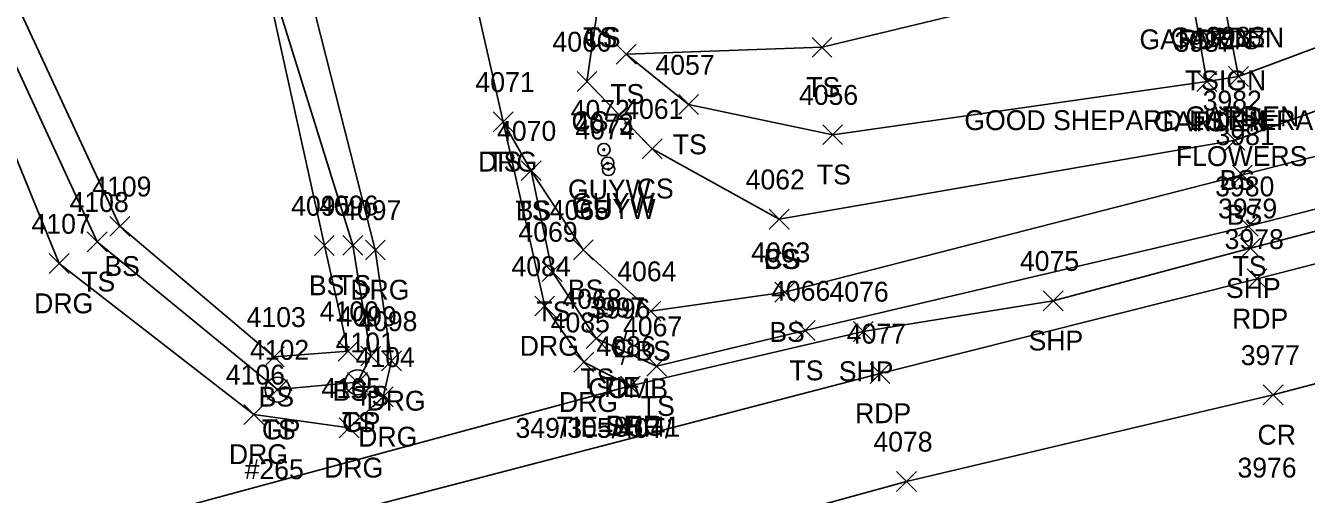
# Model space of a CAD drawing. Extents: x 1520648 to 1523413, y 732854 to 735518.
# Drawn here: x 1520972.7 to 1521101.5, y 733495.5 to 733542.6 of the extents above; entities that cross this region are included whole.
import ezdxf

# ---------------------------------------------------------------- set-up
doc = ezdxf.new("R2010")
doc.units = 0
for name, color, linetype in [('C_A', 7, 'Continuous'), ('C_C', 7, 'Continuous'), ('C_I', 7, 'Continuous'), ('CBP', 7, 'Continuous'), ('L_A', 7, 'Continuous'), ('L_C', 7, 'Continuous'), ('L_I', 7, 'Continuous'), ('L_TIC', 7, 'Continuous'), ('LAPB', 7, 'Continuous'), ('LELB', 7, 'Continuous'), ('P_A', 7, 'Continuous'), ('P_I', 7, 'Continuous'), ('P_TIC', 7, 'Continuous'), ('PET', 7, 'Continuous'), ('PRC', 7, 'Continuous'), ('PSP', 7, 'Continuous'), ('R_A', 7, 'Continuous'), ('R_C', 7, 'Continuous'), ('R_I', 7, 'Continuous'), ('R_TIC', 7, 'Continuous'), ('RDG', 7, 'Continuous'), ('RGP', 7, 'Continuous'), ('S_A', 7, 'Continuous'), ('S_C', 7, 'Continuous'), ('SSGN', 7, 'Continuous'), ('U_A', 7, 'Continuous'), ('U_C', 7, 'Continuous'), ('U_I', 7, 'Continuous'), ('UP', 7, 'Continuous'), ('UPGW', 7, 'Continuous')]:
    doc.layers.add(name, color=color, linetype=linetype)

msp = doc.modelspace()

# ---------------------------------------------------------------- linework, layer by layer
at = {"layer": 'CBP'}
for radius in [0.625, 0.0833]:
    msp.add_circle((1521032.31, 733510.3), radius, dxfattribs=at)
at = {"layer": 'L_TIC'}
for points in [[(1521051.78, 733539.46), (1521053.78, 733541.46)], [(1521053.78, 733539.46), (1521051.78, 733541.46)], [(1521032.08, 733538.76), (1521034.08, 733540.76)], [(1521034.08, 733538.76), (1521032.08, 733540.76)], [(1521032.08, 733538.76), (1521034.08, 733540.76)], [(1521034.08, 733538.76), (1521032.08, 733540.76)], [(1521028.15, 733536.02), (1521030.15, 733538.02)], [(1521030.15, 733536.02), (1521028.15, 733538.02)], [(1521090.46, 733536.01), (1521092.46, 733538.01)], [(1521092.46, 733536.01), (1521090.46, 733538.01)], [(1521090.46, 733536.01), (1521092.46, 733538.01)], [(1521092.46, 733536.01), (1521090.46, 733538.01)], [(1521090.46, 733536.01), (1521092.46, 733538.01)], [(1521092.46, 733536.01), (1521090.46, 733538.01)], [(1521093.65, 733536.52), (1521095.65, 733538.52)], [(1521095.65, 733536.52), (1521093.65, 733538.52)], [(1521093.65, 733536.52), (1521095.65, 733538.52)], [(1521095.65, 733536.52), (1521093.65, 733538.52)], [(1521093.65, 733536.52), (1521095.65, 733538.52)], [(1521095.65, 733536.52), (1521093.65, 733538.52)], [(1521038.37, 733533.7), (1521040.37, 733535.7)], [(1521040.37, 733533.7), (1521038.37, 733535.7)], [(1521019.72, 733531.96), (1521021.72, 733533.96)], [(1521021.72, 733531.96), (1521019.72, 733533.96)], [(1521052.85, 733530.67), (1521054.85, 733532.67)], [(1521054.85, 733530.67), (1521052.85, 733532.67)], [(1521034.71, 733529.26), (1521036.71, 733531.26)], [(1521036.71, 733529.26), (1521034.71, 733531.26)], [(1521093.3, 733530.11), (1521095.3, 733532.11)], [(1521095.3, 733530.11), (1521093.3, 733532.11)], [(1521022.54, 733527.05), (1521024.54, 733529.05)], [(1521024.54, 733527.05), (1521022.54, 733529.05)], [(1521022.54, 733527.05), (1521024.54, 733529.05)], [(1521024.54, 733527.05), (1521022.54, 733529.05)], [(1521094.03, 733526.62), (1521096.03, 733528.62)], [(1521096.03, 733526.62), (1521094.03, 733528.62)], [(1520981.19, 733521.46), (1520983.19, 733523.46)], [(1520983.19, 733521.46), (1520981.19, 733523.46)], [(1521047.48, 733522.17), (1521049.48, 733524.17)], [(1521049.48, 733522.17), (1521047.48, 733524.17)], [(1521047.48, 733522.17), (1521049.48, 733524.17)], [(1521049.48, 733522.17), (1521047.48, 733524.17)], [(1521094.64, 733521.47), (1521096.64, 733523.47)], [(1521096.64, 733521.47), (1521094.64, 733523.47)], [(1520978.9, 733519.9), (1520980.9, 733521.9)], [(1520980.9, 733519.9), (1520978.9, 733521.9)], [(1521001.75, 733519.52), (1521003.75, 733521.52)], [(1521003.75, 733519.52), (1521001.75, 733521.52)], [(1521004.62, 733519.55), (1521006.62, 733521.55)], [(1521006.62, 733519.55), (1521004.62, 733521.55)], [(1521027.78, 733519.1), (1521029.78, 733521.1)], [(1521029.78, 733519.1), (1521027.78, 733521.1)], [(1521024.66, 733516.9), (1521026.66, 733518.9)], [(1521026.66, 733516.9), (1521024.66, 733518.9)], [(1521048.04, 733514.84), (1521050.04, 733516.84)], [(1521050.04, 733514.84), (1521048.04, 733516.84)], [(1521034.57, 733512.93), (1521036.57, 733514.93)], [(1521036.57, 733512.93), (1521034.57, 733514.93)], [(1521029.07, 733510.16), (1521031.07, 733512.16)], [(1521031.07, 733510.16), (1521029.07, 733512.16)], [(1521050.1, 733510.97), (1521052.1, 733512.97)], [(1521052.1, 733510.97), (1521050.1, 733512.97)], [(1521004.13, 733508.91), (1521006.13, 733510.91)], [(1521006.13, 733508.91), (1521004.13, 733510.91)], [(1520996.7, 733508.33), (1520998.7, 733510.33)], [(1520998.7, 733508.33), (1520996.7, 733510.33)], [(1521006.43, 733508.41), (1521008.43, 733510.41)], [(1521008.43, 733508.41), (1521006.43, 733510.41)], [(1521035.15, 733507.39), (1521037.15, 733509.39)], [(1521037.15, 733507.39), (1521035.15, 733509.39)], [(1520997.04, 733505.03), (1520999.04, 733507.03)], [(1520999.04, 733505.03), (1520997.04, 733507.03)], [(1521005.08, 733505.77), (1521007.08, 733507.77)], [(1521007.08, 733505.77), (1521005.08, 733507.77)]]:
    msp.add_lwpolyline(points, dxfattribs=at)
at = {"layer": 'LAPB'}
for points in [[(1521094.65, 733537.52), (1521093.12, 733545.45), (1521090.02, 733545.26), (1521091.46, 733537.01)], [(1521094.65, 733537.52), (1521091.46, 733537.01)]]:
    msp.add_lwpolyline(points, dxfattribs=at)
at = {"layer": 'LELB'}
for points in [[(1521391.43, 733715.08), (1521395.91, 733684.5), (1521401.54, 733667.87), (1521402.17, 733661.87), (1521404.53, 733642.09), (1521399.77, 733626.22), (1521393.85, 733615.3), (1521389.77, 733604.49), (1521375.57, 733598.87), (1521346.27, 733591.74), (1521295.03, 733576.88), (1521253.17, 733566.96), (1521225.68, 733561.04), (1521193.61, 733550.49), (1521146.45, 733540.58), (1521095.03, 733527.62), (1521049.04, 733515.84), (1521035.57, 733513.93), (1521028.78, 733520.1), (1521023.54, 733528.05)], [(1521408.35, 733642.84), (1521405.18, 733625.46), (1521399.57, 733613.48), (1521391.63, 733601.72), (1521376.47, 733596.39), (1521348.79, 733589.01), (1521295.73, 733574.6), (1521253.19, 733562.87), (1521227.3, 733556.06), (1521194.61, 733547.59), (1521147.2, 733535.61), (1521095.64, 733522.47), (1521051.1, 733511.97), (1521036.15, 733508.39), (1521030.07, 733511.16), (1521025.66, 733517.9), (1521023.54, 733528.05), (1521020.72, 733532.96)], [(1521399.77, 733626.22), (1521380.58, 733619.54), (1521369.47, 733614.32), (1521340.24, 733608.92), (1521290.49, 733592.57), (1521261.52, 733586.86), (1521251.75, 733576.61), (1521246.79, 733575.04), (1521223.74, 733567.11), (1521190.26, 733560.78), (1521150.76, 733551.63), (1521094.3, 733531.11), (1521048.48, 733523.17)], [(1520984.16, 733612.23), (1520990.45, 733581.51), (1520995.82, 733551.99), (1521002.75, 733520.52), (1521005.13, 733509.91), (1520997.7, 733509.33), (1520982.19, 733522.46), (1520968.43, 733552.13), (1520959.47, 733580.95), (1520944.44, 733617.87)], [(1521184.69, 733616.71), (1521192.78, 733602.41), (1521217.37, 733589.73), (1521184.88, 733578.98), (1521162.14, 733580.83), (1521142.48, 733583.05), (1521128.66, 733582.98), (1521087.89, 733569.72), (1521053.9, 733563.3), (1521052.17, 733564.55), (1521030.36, 733545.47), (1521029.15, 733537.02), (1521035.71, 733530.26), (1521048.48, 733523.17)], [(1520977, 733609.36), (1520985.13, 733581.2), (1520995.82, 733551.99), (1521005.62, 733520.55), (1521007.43, 733509.41), (1521006.08, 733506.77), (1520998.04, 733506.03), (1520979.9, 733520.9), (1520965.8, 733551.46), (1520956.55, 733579.96), (1520941.73, 733616.02)], [(1521241.13, 733597.19), (1521234.23, 733586.56), (1521217.23, 733579.69), (1521187.04, 733571.88), (1521147.88, 733564.16), (1521091.99, 733549.92), (1521052.78, 733540.46), (1521033.08, 733539.76)], [(1521238.13, 733579.72), (1521219.98, 733574.47), (1521188.31, 733567.8), (1521149.2, 733557.89), (1521094.65, 733537.52)], [(1521091.46, 733537.01), (1521053.85, 733531.67), (1521039.37, 733534.7), (1521033.08, 733539.76)]]:
    msp.add_lwpolyline(points, dxfattribs=at)
at = {"layer": 'P_TIC'}
for points in [[(1521094.86, 733519.25), (1521096.86, 733521.25)], [(1521096.86, 733519.25), (1521094.86, 733521.25)], [(1521095.51, 733516.17), (1521097.51, 733518.17)], [(1521097.51, 733516.17), (1521095.51, 733518.17)], [(1521075.01, 733513.97), (1521077.01, 733515.97)], [(1521077.01, 733513.97), (1521075.01, 733515.97)], [(1521055.93, 733510.88), (1521057.93, 733512.88)], [(1521057.93, 733510.88), (1521055.93, 733512.88)], [(1521057.61, 733506.66), (1521059.61, 733508.66)], [(1521059.61, 733506.66), (1521057.61, 733508.66)], [(1521032.51, 733505.4), (1521034.51, 733507.4)], [(1521034.51, 733505.4), (1521032.51, 733507.4)], [(1521097.13, 733504.5), (1521099.13, 733506.5)], [(1521099.13, 733504.5), (1521097.13, 733506.5)], [(1521060.28, 733495.8), (1521062.28, 733497.8)], [(1521062.28, 733495.8), (1521060.28, 733497.8)]]:
    msp.add_lwpolyline(points, dxfattribs=at)
at = {"layer": 'PET'}
msp.add_lwpolyline([(1521359.51, 733585.39), (1521298.08, 733569.34), (1521228.86, 733551.45), (1521196.2, 733542.53), (1521147.39, 733530.28), (1521096.51, 733517.17), (1521058.61, 733507.66), (1520970.9, 733484.81), (1520924.79, 733472.7), (1520867.06, 733456.98), (1520832.23, 733448.09), (1520775.63, 733432.52), (1520733.45, 733421.44), (1520673.24, 733405.46)], dxfattribs=at)
at = {"layer": 'PRC'}
msp.add_lwpolyline([(1521363.3, 733574.52), (1521301.52, 733558.53), (1521239.8, 733542.16), (1521200.1, 733531.63), (1521149.34, 733518.97), (1521098.13, 733505.5), (1521061.28, 733496.8), (1521014.81, 733484.07), (1520973.92, 733473.61), (1520928.9, 733461.35), (1520870.34, 733445.92), (1520824.04, 733433.72), (1520778.39, 733421.36), (1520737.02, 733410.36), (1520676.97, 733394.51)], dxfattribs=at)
at = {"layer": 'PSP'}
msp.add_lwpolyline([(1521358.34, 733588.53), (1521296.5, 733572.12), (1521227.74, 733554.37), (1521195.21, 733545.64), (1521147.51, 733533.73), (1521095.86, 733520.25), (1521076.01, 733514.97), (1521056.93, 733511.88), (1521033.51, 733506.4), (1520966.21, 733488.2), (1520925.69, 733476.27), (1520866.08, 733460.02), (1520832.2, 733451.33), (1520773.75, 733436.48), (1520732.76, 733424.74), (1520671.96, 733408.83)], dxfattribs=at)
at = {"layer": 'R_TIC'}
for points in [[(1521019.72, 733531.96), (1521021.72, 733533.96)], [(1521021.72, 733531.96), (1521019.72, 733533.96)], [(1521006.87, 733519.08), (1521008.87, 733521.08)], [(1521008.87, 733519.08), (1521006.87, 733521.08)], [(1520975.08, 733517.71), (1520977.08, 733519.71)], [(1520977.08, 733517.71), (1520975.08, 733519.71)], [(1521023.9, 733513.44), (1521025.9, 733515.44)], [(1521025.9, 733513.44), (1521023.9, 733515.44)], [(1521008.49, 733507.92), (1521010.49, 733509.92)], [(1521010.49, 733507.92), (1521008.49, 733509.92)], [(1521027.84, 733507.79), (1521029.84, 733509.79)], [(1521029.84, 733507.79), (1521027.84, 733509.79)], [(1521032.51, 733505.4), (1521034.51, 733507.4)], [(1521034.51, 733505.4), (1521032.51, 733507.4)], [(1521007.66, 733504.3), (1521009.66, 733506.3)], [(1521009.66, 733504.3), (1521007.66, 733506.3)], [(1520994.66, 733502.54), (1520996.66, 733504.54)], [(1520996.66, 733502.54), (1520994.66, 733504.54)], [(1521004.24, 733501.19), (1521006.24, 733503.19)], [(1521006.24, 733501.19), (1521004.24, 733503.19)]]:
    msp.add_lwpolyline(points, dxfattribs=at)
at = {"layer": 'RDG'}
for points in [[(1521164.5, 733665.59), (1521155.69, 733642.35), (1521149.29, 733632.7), (1521114.87, 733615.3), (1521078.64, 733607.53), (1521055.97, 733615.86), (1521046.92, 733621.8), (1521040.38, 733638.13), (1521033.57, 733661.35), (1521025.51, 733667.13), (1521014.67, 733664.08), (1521006.2, 733655.99), (1521001.37, 733646.5), (1520999.99, 733622.25), (1521006.78, 733594.32), (1521020.72, 733532.96), (1521024.9, 733514.44), (1521028.84, 733508.79), (1521033.51, 733506.4)], [(1520985.93, 733613.13), (1520993.15, 733580.77), (1520999.41, 733553.35), (1521007.87, 733520.08), (1521009.49, 733508.92), (1521008.66, 733505.3), (1521005.24, 733502.19), (1520995.66, 733503.54), (1520976.08, 733518.71), (1520962.7, 733551.6), (1520953.58, 733579.23), (1520938.48, 733614.13)]]:
    msp.add_lwpolyline(points, dxfattribs=at)
at = {"layer": 'RGP'}
for p, q in [((1521006.08, 733506.77), (1521006.08, 733506.77)), ((1520998.04, 733506.03), (1520998.04, 733506.03))]:
    msp.add_line(p, q, dxfattribs=at)
for centre, radius in [((1521006.08, 733506.77), 1.25), ((1520998.04, 733506.03), 1.25), ((1521006.08, 733506.77), 0.0833), ((1520998.04, 733506.03), 0.0833)]:
    msp.add_circle(centre, radius, dxfattribs=at)
at = {"layer": 'SSGN'}
for p, q in [((1521089.06, 733542.05), (1521097.66, 733542.05)), ((1521093.08, 733541.14), (1521093.08, 733541.14))]:
    msp.add_line(p, q, dxfattribs=at)
for centre in [(1521090.72, 733541.21), (1521095.94, 733541.14)]:
    msp.add_circle(centre, 0.833, dxfattribs=at)
at = {"layer": 'UP'}
for p, q in [((1521033.13, 733511.85), (1521032.88, 733511.02)), ((1521032.05, 733509.35), (1521032.05, 733511.02)), ((1521032.05, 733511.02), (1521033.72, 733511.02)), ((1521033.72, 733511.02), (1521033.72, 733509.35)), ((1521033.72, 733509.35), (1521032.05, 733509.35)), ((1521032.63, 733508.52), (1521032.88, 733509.35)), ((1521032.88, 733510.18), (1521032.88, 733510.18))]:
    msp.add_line(p, q, dxfattribs=at)
msp.add_circle((1521032.88, 733510.18), 0.833, dxfattribs=at)
at = {"layer": 'UPGW'}
for centre, radius in [((1521030.85, 733530.16), 0.625), ((1521030.85, 733530.16), 0.0833), ((1521031.23, 733528.8), 0.625), ((1521031.32, 733528.19), 0.625), ((1521031.23, 733528.8), 0.0833), ((1521031.32, 733528.19), 0.0833)]:
    msp.add_circle(centre, radius, dxfattribs=at)

# ---------------------------------------------------------------- texts
at = {"layer": 'C_A'}
msp.add_text('TIE', height=2, dxfattribs=at).set_placement((1521030.39, 733505.3))
at = {"layer": 'C_C'}
msp.add_text('TIE=85.41', height=2, dxfattribs=at).set_placement((1521026.11, 733501.3))
at = {"layer": 'C_I'}
msp.add_text('3997', height=2, dxfattribs=at).set_placement((1521029.05, 733513.3))
at = {"layer": 'L_A'}
for s, p in [('TS', (1521028.77, 733540.47)), ('CS', (1521028.81, 733540.47)), ('GARDEN', (1521084.69, 733540.26)), ('GARDEN', (1521087.79, 733540.45)), ('TS', (1521031.49, 733534.76)), ('TS', (1521031.49, 733534.76)), ('TS', (1521051.19, 733535.46)), ('CS', (1521027.59, 733532.02)), ('GARDEN', (1521086.13, 733532.01)), ('GARDEN', (1521086.13, 733532.01)), ('GARDEN', (1521089.31, 733532.52)), ('GARDEN', (1521089.31, 733532.52)), ('TS', (1521089.87, 733532.01)), ('TS', (1521093.06, 733532.52)), ('TS', (1521037.78, 733529.7)), ('TS', (1521019.13, 733527.96)), ('TS', (1521052.26, 733526.67)), ('CS', (1521034.15, 733525.26)), ('BS', (1521092.74, 733526.11)), ('TS', (1521021.95, 733523.05)), ('BS', (1521021.98, 733523.05)), ('BS', (1521093.47, 733522.62)), ('CS', (1521046.92, 733518.17)), ('BS', (1521046.92, 733518.17)), ('BS', (1520980.63, 733517.46)), ('TS', (1521094.05, 733517.47)), ('TS', (1520978.31, 733515.9)), ('BS', (1521001.19, 733515.52)), ('TS', (1521004.03, 733515.55)), ('BS', (1521027.22, 733515.1)), ('TS', (1521024.07, 733512.9)), ('BS', (1521047.48, 733510.84)), ('BS', (1521034.01, 733508.93)), ('TS', (1521028.48, 733506.16)), ('TS', (1521049.51, 733506.97)), ('BS', (1521003.57, 733504.91)), ('BS', (1520996.14, 733504.33)), ('TS', (1521005.84, 733504.41)), ('TS', (1521034.56, 733503.39)), ('TS', (1520996.45, 733501.03)), ('TS', (1521004.49, 733501.77))]:
    msp.add_text(s, height=2, dxfattribs=at).set_placement(p)
at = {"layer": 'L_C'}
msp.add_text('FLOWERS', height=2, dxfattribs=at).set_placement((1521088.35, 733528.52))
at = {"layer": 'L_I'}
for s, p in [('4060', (1521025.68, 733540.02)), ('3987', (1521088.2, 733540.01)), ('3987', (1521088.2, 733540.01)), ('3987', (1521088.2, 733540.01)), ('3983', (1521091.39, 733540.52)), ('3983', (1521091.39, 733540.52)), ('3983', (1521091.39, 733540.52)), ('4057', (1521036.03, 733537.7)), ('4071', (1521017.94, 733535.96)), ('4056', (1521050.46, 733534.67)), ('4061', (1521032.89, 733533.26)), ('3982', (1521091.04, 733534.11)), ('4070', (1521020.11, 733531.05)), ('4070', (1521020.11, 733531.05)), ('3981', (1521092.34, 733530.62)), ('4109', (1520979.41, 733525.46)), ('4062', (1521045.1, 733526.17)), ('4062', (1521045.1, 733526.17)), ('3980', (1521092.3, 733525.47)), ('4108', (1520977.13, 733523.9)), ('4095', (1520999.41, 733523.52)), ('4096', (1521002.23, 733523.55)), ('4065', (1521025.4, 733523.1)), ('4069', (1521022.26, 733520.9)), ('4063', (1521045.65, 733518.84)), ('4064', (1521032.19, 733516.93)), ('4066', (1521047.66, 733514.97)), ('4068', (1521026.68, 733514.16)), ('4103', (1520994.93, 733512.33)), ('4100', (1521002.28, 733512.91)), ('4099', (1521004.08, 733512.41)), ('4067', (1521032.77, 733511.39)), ('4101', (1521003.88, 733509.77)), ('4102', (1520995.27, 733509.03))]:
    msp.add_text(s, height=2, dxfattribs=at).set_placement(p)
at = {"layer": 'P_A'}
for s, p in [('SHP', (1521093.39, 733515.25)), ('RDP', (1521094, 733512.17)), ('SHP', (1521073.54, 733509.97)), ('SHP', (1521054.46, 733506.88)), ('RDP', (1521056.1, 733502.66)), ('SHP', (1521031.04, 733501.4)), ('CR', (1521096.56, 733500.5))]:
    msp.add_text(s, height=2, dxfattribs=at).set_placement(p)
at = {"layer": 'P_I'}
for s, p in [('3979', (1521092.59, 733523.25)), ('3978', (1521093.25, 733520.17)), ('4075', (1521072.67, 733517.97)), ('4076', (1521053.53, 733514.88)), ('4077', (1521055.27, 733510.66)), ('4086', (1521030.11, 733509.4)), ('3977', (1521094.87, 733508.5)), ('4078', (1521057.94, 733499.8)), ('3976', (1521094.54, 733497.19))]:
    msp.add_text(s, height=2, dxfattribs=at).set_placement(p)
at = {"layer": 'R_A'}
for s, p in [('DRG', (1521018.2, 733527.96)), ('DRG', (1521005.36, 733515.08)), ('DRG', (1520973.57, 733513.71)), ('DRG', (1521022.39, 733509.44)), ('DRG', (1521006.98, 733503.92)), ('DRG', (1521026.33, 733503.79)), ('GP', (1520996.47, 733501.03)), ('GP', (1521004.52, 733501.77)), ('DRG', (1521031, 733501.4)), ('DRG', (1521006.15, 733500.3)), ('DRG', (1520993.15, 733498.54)), ('DRG', (1521002.72, 733497.19))]:
    msp.add_text(s, height=2, dxfattribs=at).set_placement(p)
at = {"layer": 'R_C'}
msp.add_text('#265', height=2, dxfattribs=at).set_placement((1520994.73, 733497.03))
at = {"layer": 'R_I'}
for s, p in [('4071', (1521017.94, 733535.96)), ('4097', (1521004.53, 733523.08)), ('4107', (1520973.31, 733521.71)), ('4084', (1521021.56, 733517.44)), ('4098', (1521006.15, 733511.92)), ('4085', (1521025.5, 733511.79)), ('4101', (1521003.88, 733509.77)), ('4102', (1520995.27, 733509.03)), ('4086', (1521030.11, 733509.4)), ('4104', (1521005.89, 733508.3)), ('4106', (1520992.84, 733506.54)), ('4105', (1521002.46, 733505.19))]:
    msp.add_text(s, height=2, dxfattribs=at).set_placement(p)
at = {"layer": 'S_A'}
msp.add_text('TSIGN', height=2, dxfattribs=at).set_placement((1521089.26, 733536.13))
at = {"layer": 'S_C'}
msp.add_text('GOOD SHEPARD LUTHERAN CHURCH', height=2, dxfattribs=at).set_placement((1521067.09, 733532.13))
at = {"layer": 'U_A'}
for s, p in [('GUYW', (1521027.24, 733525.16)), ('GUYW', (1521027.62, 733523.8)), ('GUYW', (1521027.72, 733523.19)), ('COMB', (1521029.27, 733505.18))]:
    msp.add_text(s, height=2, dxfattribs=at).set_placement(p)
at = {"layer": 'U_C'}
msp.add_text('349/305/40T/', height=2, dxfattribs=at).set_placement((1521021.96, 733501.18))
at = {"layer": 'U_I'}
for s, p in [('4072', (1521027.51, 733533.16)), ('4073', (1521027.89, 733531.8)), ('4074', (1521027.98, 733531.19)), ('3996', (1521029.57, 733513.18))]:
    msp.add_text(s, height=2, dxfattribs=at).set_placement(p)

doc.saveas('drawing.dxf')
